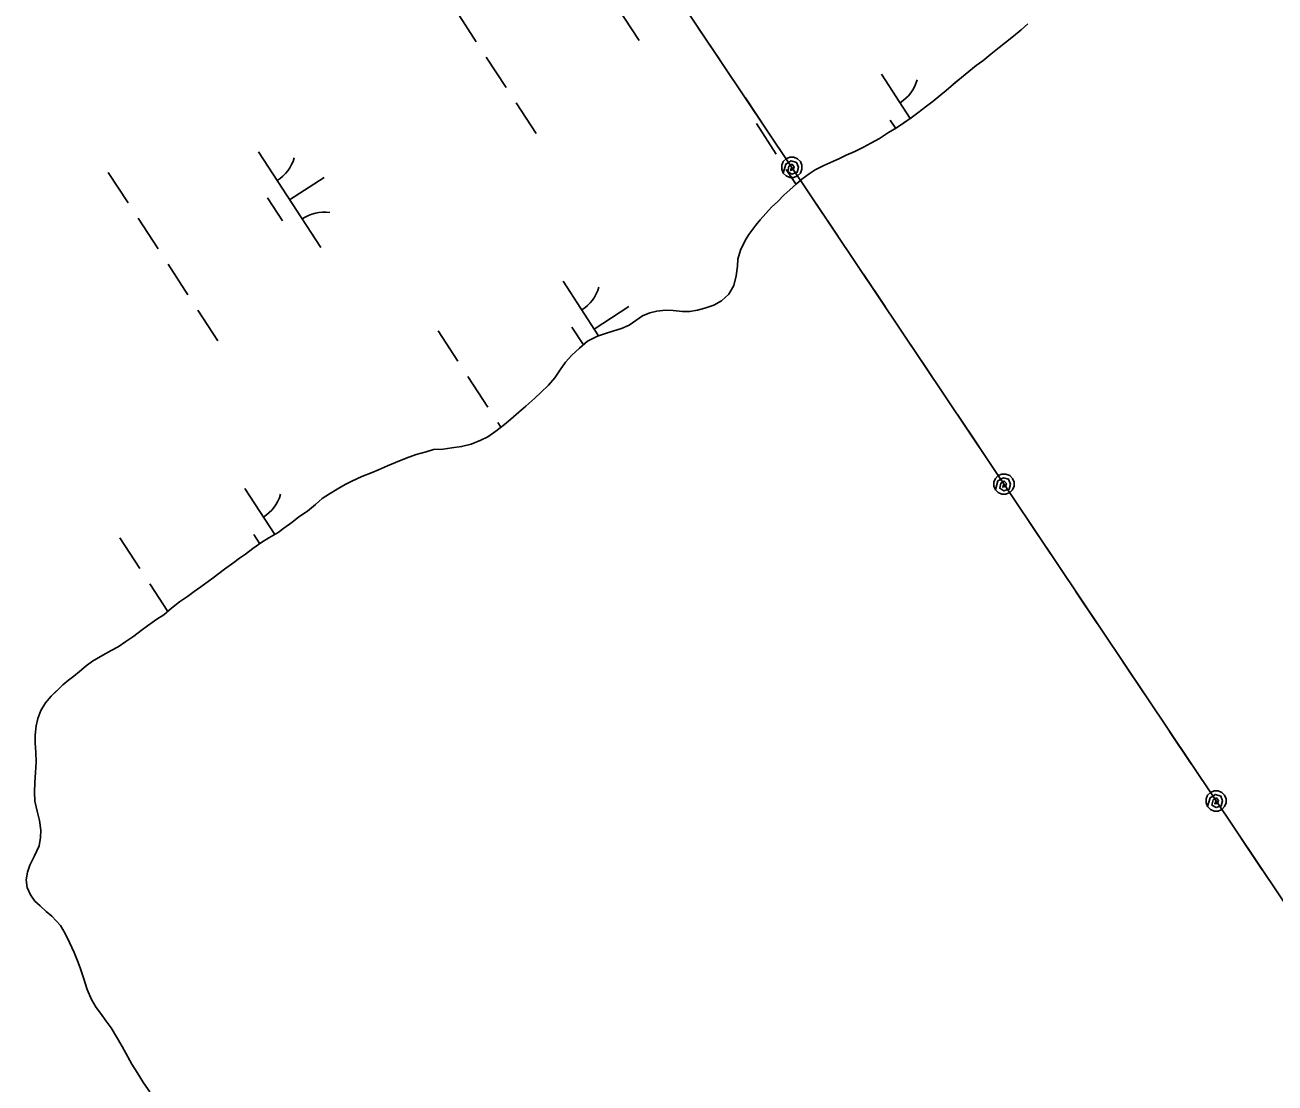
# Model space of a CAD drawing. Extents: x 3953924 to 3974542, y 193747 to 216192.
# Drawn here: x 3964429 to 3964977, y 206433 to 206897 of the extents above; entities that cross this region are included whole.
import ezdxf

# ---------------------------------------------------------------- set-up
doc = ezdxf.new("R2010")
doc.units = 0
for name, color, linetype in [('V-GRID-MAJR', 7, 'Continuous'), ('V-TOPO-SHOR', 7, 'Continuous'), ('V-UTIL-LINE', 7, 'Continuous'), ('V-WETL-SWMP', 7, 'Continuous')]:
    doc.layers.add(name, color=color, linetype=linetype)

msp = doc.modelspace()

# ---------------------------------------------------------------- linework, layer by layer
at = {"layer": 'V-GRID-MAJR'}
msp.add_spline([(3959356.79, 206310.36), (3962493.71, 206368.64), (3967818.56, 206468.17), (3970066, 206510.41)], degree=3, dxfattribs=at)
at = {"layer": 'V-TOPO-SHOR'}
for points in [[(3964741.64, 206793.94), (3964742.68, 206797.92), (3964744.76, 206802.14), (3964746.44, 206804.83), (3964749.41, 206808.92), (3964751.35, 206811.22), (3964753.81, 206814.03), (3964756.39, 206816.71), (3964759.09, 206819.27), (3964761.8, 206822.08), (3964764.38, 206824.37), (3964767.35, 206826.93), (3964769.67, 206828.97), (3964772.76, 206831.39), (3964775.46, 206833.17), (3964779.19, 206835.08), (3964783.18, 206836.73), (3964786.14, 206838.12), (3964788.97, 206839.52), (3964792.83, 206841.17), (3964796.69, 206843.08), (3964799.78, 206844.73), (3964803.64, 206846.89), (3964807.63, 206849.44), (3964811.11, 206851.47), (3964813.68, 206853.26), (3964817.55, 206855.93), (3964820.38, 206858.1), (3964824.25, 206861.03), (3964827.08, 206863.2), (3964830.56, 206866.01), (3964832.88, 206867.92), (3964835.98, 206870.6), (3964839.58, 206873.53), (3964842.81, 206876.21), (3964846.03, 206878.76), (3964848.86, 206880.93), (3964852.47, 206883.73), (3964856.08, 206886.67), (3964858.78, 206888.96), (3964862.39, 206891.64), (3964865.74, 206894.45), (3964868.58, 206897)], [(3964434.02, 206569.1), (3964434.17, 206573.85), (3964434.06, 206577.95), (3964433.82, 206582.19), (3964433.84, 206585.53), (3964434.25, 206589.63), (3964434.91, 206592.84), (3964436.33, 206596.3), (3964438.28, 206599.62), (3964440.86, 206602.56), (3964443.44, 206605.12), (3964445.89, 206607.54), (3964448.34, 206609.58), (3964450.79, 206611.37), (3964453.23, 206613.41), (3964456.2, 206615.83), (3964458.9, 206617.87), (3964462.38, 206619.91), (3964467.14, 206622.58), (3964470.1, 206624.23), (3964473.45, 206626.53), (3964477.06, 206628.82), (3964480.28, 206631.37), (3964482.98, 206633.41), (3964487.1, 206636.34), (3964490.2, 206638.25), (3964493.54, 206641.05), (3964497.02, 206643.86), (3964500.5, 206646.28), (3964503.47, 206648.45), (3964506.43, 206650.49), (3964511.71, 206654.44), (3964516.73, 206658.14), (3964520.85, 206661.07), (3964523.31, 206662.98), (3964525.88, 206664.76), (3964529.1, 206667.19), (3964533.09, 206669.99), (3964536.18, 206671.9), (3964540.3, 206674.32), (3964542.75, 206676.1), (3964546.23, 206678.65), (3964549.32, 206681.07), (3964553.06, 206683.62), (3964556.54, 206686.55), (3964559.5, 206689.11), (3964562.72, 206691.27), (3964566.07, 206693.18), (3964569.54, 206695.22), (3964572.5, 206696.74), (3964576.88, 206698.77), (3964581.38, 206700.55), (3964584.21, 206701.69), (3964588.07, 206703.46), (3964591.67, 206704.86), (3964596.3, 206706.76), (3964600.67, 206708.41), (3964605.04, 206709.54), (3964608.25, 206710.55), (3964612.49, 206710.79), (3964616.34, 206711.28), (3964620.58, 206711.9), (3964624.82, 206712.9), (3964629.06, 206714.68), (3964632.02, 206716.21), (3964635.63, 206718.63), (3964639.37, 206721.56), (3964642.2, 206723.86), (3964645.68, 206726.92), (3964648.65, 206729.6), (3964652.64, 206733.04), (3964655.22, 206735.6), (3964658.71, 206738.79), (3964661.42, 206741.98), (3964663.74, 206745.57), (3964666.07, 206748.89), (3964668.91, 206751.96), (3964672.26, 206755.02), (3964675.75, 206758.08), (3964680.12, 206760.24), (3964684.1, 206761.51), (3964687.32, 206762.64), (3964690.66, 206763.65), (3964694, 206765.05), (3964696.84, 206767.09), (3964699.8, 206769.13), (3964703.02, 206770.52), (3964706.1, 206771.28), (3964709.95, 206771.64), (3964713.29, 206771.5), (3964717.39, 206771.09), (3964720.6, 206771.07), (3964723.94, 206771.7), (3964727.16, 206772.58), (3964731.01, 206773.84), (3964734.49, 206775.75), (3964737.71, 206778.69), (3964739.78, 206782.4), (3964740.83, 206786.76), (3964741.37, 206790.86), (3964741.64, 206793.94)], [(3964484, 206429.21), (3964481.2, 206433.2), (3964478.53, 206437.71), (3964476.11, 206441.44), (3964474.46, 206444.66), (3964471.91, 206449.16), (3964469.87, 206452.64), (3964467.08, 206457.27), (3964464.91, 206460.23), (3964462.36, 206463.71), (3964460.57, 206466.16), (3964458.41, 206469.64), (3964456.64, 206474.14), (3964454.99, 206479.15), (3964453.48, 206483.52), (3964452.33, 206486.61), (3964450.94, 206490.34), (3964448.91, 206494.71), (3964447.01, 206498.57), (3964444.84, 206502.18), (3964441.14, 206506.17), (3964438.58, 206508.24), (3964436.03, 206510.69), (3964433.73, 206512.76), (3964431.69, 206515.59), (3964430.29, 206518.81), (3964429.93, 206522.15), (3964430.46, 206525.48), (3964431.5, 206528.56), (3964433.45, 206532.65), (3964435.52, 206537.01), (3964436.18, 206540.73), (3964436.33, 206543.93), (3964435.71, 206548.04), (3964434.7, 206552.15), (3964433.69, 206556.52), (3964433.46, 206560.5), (3964433.61, 206564.74), (3964434.02, 206569.1)]]:
    msp.add_lwpolyline(points, dxfattribs=at)
at = {"layer": 'V-UTIL-LINE'}
for points in [[(3969933.5, 199153.6), (3965324.75, 205998.56), (3961472.65, 211751.95)], [(3964733.74, 206881.26), (3964724.28, 206895.39)], [(3964754.33, 206850.52), (3964744.87, 206864.64)], [(3964765.24, 206834.22), (3964764.72, 206832.88), (3964765.85, 206833.16), (3964766.32, 206834.44), (3964765.37, 206835.56), (3964763.92, 206834.69), (3964763.41, 206832.4), (3964765.22, 206831.28), (3964767.53, 206832.05), (3964768.09, 206834.27), (3964767.28, 206836.35), (3964764.97, 206837.04), (3964762.59, 206835.65), (3964761.5, 206831.72), (3964762.75, 206830.48), (3964764.37, 206829.81), (3964766.12, 206829.81), (3964767.75, 206830.48), (3964768.99, 206831.73), (3964769.66, 206833.35), (3964769.66, 206835.1), (3964768.98, 206836.73), (3964767.74, 206837.97), (3964766.12, 206838.64), (3964764.36, 206838.63), (3964762.74, 206837.96), (3964761.5, 206836.72), (3964760.83, 206835.1), (3964760.83, 206833.34), (3964761.5, 206831.72)], [(3964785.48, 206803.98), (3964776.03, 206818.11)], [(3964806.07, 206773.24), (3964796.61, 206787.37)], [(3964826.65, 206742.49), (3964817.2, 206756.62)], [(3964847.24, 206711.75), (3964837.78, 206725.88)], [(3964858.15, 206695.45), (3964857.63, 206694.12), (3964858.76, 206694.39), (3964859.23, 206695.68), (3964858.28, 206696.79), (3964856.83, 206695.92), (3964856.32, 206693.63), (3964858.14, 206692.51), (3964860.44, 206693.28), (3964861, 206695.5), (3964860.19, 206697.58), (3964857.88, 206698.27), (3964855.5, 206696.88), (3964854.41, 206692.95), (3964855.66, 206691.71), (3964857.28, 206691.04), (3964859.04, 206691.04), (3964860.66, 206691.71), (3964861.9, 206692.96), (3964862.57, 206694.58), (3964862.57, 206696.34), (3964861.89, 206697.96), (3964860.65, 206699.2), (3964859.03, 206699.87), (3964857.27, 206699.87), (3964855.65, 206699.19), (3964854.41, 206697.95), (3964853.74, 206696.33), (3964853.74, 206694.57), (3964854.41, 206692.95)], [(3964878.39, 206665.22), (3964868.94, 206679.34)], [(3964898.98, 206634.47), (3964889.52, 206648.6)], [(3964919.56, 206603.73), (3964910.11, 206617.85)], [(3964940.15, 206572.98), (3964930.69, 206587.11)], [(3964951.06, 206556.69), (3964950.54, 206555.35), (3964951.67, 206555.62), (3964952.14, 206556.91), (3964951.19, 206558.03), (3964949.74, 206557.15), (3964949.23, 206554.86), (3964951.05, 206553.74), (3964953.35, 206554.51), (3964953.91, 206556.73), (3964953.1, 206558.82), (3964950.79, 206559.51), (3964948.41, 206558.11), (3964947.32, 206554.18), (3964948.57, 206552.94), (3964950.19, 206552.27), (3964951.95, 206552.27), (3964953.57, 206552.95), (3964954.81, 206554.19), (3964955.48, 206555.81), (3964955.48, 206557.57), (3964954.8, 206559.19), (3964953.56, 206560.43), (3964951.94, 206561.1), (3964950.18, 206561.1), (3964948.56, 206560.42), (3964947.32, 206559.18), (3964946.65, 206557.56), (3964946.65, 206555.8), (3964947.32, 206554.18)], [(3964971.31, 206526.45), (3964961.85, 206540.57)]]:
    msp.add_lwpolyline(points, dxfattribs=at)
at = {"layer": 'V-WETL-SWMP'}
for p, q in [((3964671.02, 206931.69), (3964698.3, 206889.79)), ((3964618.3, 206902.64), (3964627.03, 206889.23)), ((3964865.74, 206894.45), (3964868.58, 206897)), ((3964858.78, 206888.96), (3964862.39, 206891.64)), ((3964862.39, 206891.64), (3964865.74, 206894.45)), ((3964852.47, 206883.74), (3964856.08, 206886.67)), ((3964856.08, 206886.67), (3964858.78, 206888.96)), ((3964631.39, 206882.53), (3964640.12, 206869.12)), ((3964846.03, 206878.76), (3964848.86, 206880.93)), ((3964848.86, 206880.93), (3964852.47, 206883.74)), ((3964804.45, 206875.07), (3964817.1, 206855.63)), ((3964839.58, 206873.53), (3964842.81, 206876.21)), ((3964842.81, 206876.21), (3964846.03, 206878.76)), ((3964832.88, 206867.92), (3964835.97, 206870.6)), ((3964835.97, 206870.6), (3964839.58, 206873.53)), ((3964827.08, 206863.2), (3964830.56, 206866.01)), ((3964830.56, 206866.01), (3964832.88, 206867.92)), ((3964644.48, 206862.42), (3964653.21, 206849.01)), ((3964817.55, 206855.93), (3964820.38, 206858.1)), ((3964820.38, 206858.1), (3964824.25, 206861.03)), ((3964824.25, 206861.03), (3964827.08, 206863.2)), ((3964749.69, 206853.4), (3964758.42, 206839.99)), ((3964808.35, 206854.94), (3964810.74, 206851.26)), ((3964811.11, 206851.47), (3964817.55, 206855.93)), ((3964799.78, 206844.73), (3964803.64, 206846.89)), ((3964803.64, 206846.89), (3964807.63, 206849.44)), ((3964807.63, 206849.44), (3964811.11, 206851.47)), ((3964792.83, 206841.17), (3964796.69, 206843.08)), ((3964796.69, 206843.08), (3964799.78, 206844.73)), ((3964531.62, 206840.94), (3964558.9, 206799.04)), ((3964779.2, 206835.08), (3964783.18, 206836.73)), ((3964783.18, 206836.73), (3964786.14, 206838.12)), ((3964786.14, 206838.12), (3964788.97, 206839.52)), ((3964788.97, 206839.52), (3964792.83, 206841.17)), ((3964465.8, 206832.01), (3964474.53, 206818.6)), ((3964762.78, 206833.28), (3964767.07, 206826.69)), ((3964769.67, 206828.97), (3964772.76, 206831.39)), ((3964772.76, 206831.39), (3964775.46, 206833.17)), ((3964775.46, 206833.17), (3964779.2, 206835.08)), ((3964545.26, 206819.99), (3964560.34, 206829.81)), ((3964764.38, 206824.37), (3964767.35, 206826.92)), ((3964767.35, 206826.92), (3964769.67, 206828.97)), ((3964535.52, 206820.81), (3964542.07, 206810.75)), ((3964759.09, 206819.27), (3964761.8, 206822.08)), ((3964761.8, 206822.08), (3964764.38, 206824.37)), ((3964751.35, 206811.22), (3964753.8, 206814.03)), ((3964753.8, 206814.03), (3964756.39, 206816.71)), ((3964756.39, 206816.71), (3964759.09, 206819.27)), ((3964478.89, 206811.9), (3964487.62, 206798.49)), ((3964746.44, 206804.83), (3964749.42, 206808.92)), ((3964749.42, 206808.92), (3964751.35, 206811.22)), ((3964744.76, 206802.14), (3964746.44, 206804.83)), ((3964741.64, 206793.94), (3964742.69, 206797.92)), ((3964742.69, 206797.92), (3964744.76, 206802.14)), ((3964741.37, 206790.86), (3964741.64, 206793.94)), ((3964491.99, 206791.78), (3964500.72, 206778.38)), ((3964739.78, 206782.4), (3964740.83, 206786.76)), ((3964740.83, 206786.76), (3964741.37, 206790.86)), ((3964665.04, 206784.33), (3964680.62, 206760.4)), ((3964737.71, 206778.69), (3964739.78, 206782.4)), ((3964731.01, 206773.84), (3964734.49, 206775.75)), ((3964734.49, 206775.75), (3964737.71, 206778.69)), ((3964505.08, 206771.67), (3964513.81, 206758.26)), ((3964678.68, 206763.38), (3964693.77, 206773.2)), ((3964699.8, 206769.13), (3964703.02, 206770.52)), ((3964703.02, 206770.52), (3964706.1, 206771.28)), ((3964706.1, 206771.28), (3964709.95, 206771.64)), ((3964709.95, 206771.64), (3964713.29, 206771.5)), ((3964713.29, 206771.5), (3964717.39, 206771.09)), ((3964717.39, 206771.09), (3964720.6, 206771.07)), ((3964720.6, 206771.07), (3964723.94, 206771.7)), ((3964723.94, 206771.7), (3964727.16, 206772.58)), ((3964727.16, 206772.58), (3964731.01, 206773.84)), ((3964690.66, 206763.65), (3964694, 206765.05)), ((3964694, 206765.05), (3964696.84, 206767.09)), ((3964696.84, 206767.09), (3964699.8, 206769.13)), ((3964610.29, 206762.65), (3964619.01, 206749.24)), ((3964668.94, 206764.2), (3964673.95, 206756.5)), ((3964675.75, 206758.08), (3964680.12, 206760.24)), ((3964680.12, 206760.24), (3964684.1, 206761.51)), ((3964684.1, 206761.51), (3964687.32, 206762.64)), ((3964687.32, 206762.64), (3964690.66, 206763.65)), ((3964668.91, 206751.96), (3964672.26, 206755.02)), ((3964672.26, 206755.02), (3964675.75, 206758.08)), ((3964663.75, 206745.57), (3964666.07, 206748.89)), ((3964666.07, 206748.89), (3964668.91, 206751.96)), ((3964661.42, 206741.98), (3964663.75, 206745.57)), ((3964623.38, 206742.54), (3964632.11, 206729.13)), ((3964655.22, 206735.6), (3964658.71, 206738.79)), ((3964658.71, 206738.79), (3964661.42, 206741.98)), ((3964648.65, 206729.6), (3964652.64, 206733.04)), ((3964652.64, 206733.04), (3964655.22, 206735.6)), ((3964642.2, 206723.86), (3964645.68, 206726.92)), ((3964645.68, 206726.92), (3964648.65, 206729.6)), ((3964635.63, 206718.63), (3964639.37, 206721.56)), ((3964636.47, 206722.42), (3964637.82, 206720.35)), ((3964639.37, 206721.56), (3964642.2, 206723.86)), ((3964629.06, 206714.68), (3964632.02, 206716.21)), ((3964632.02, 206716.21), (3964635.63, 206718.63)), ((3964605.04, 206709.54), (3964608.25, 206710.55)), ((3964608.25, 206710.55), (3964612.49, 206710.79)), ((3964612.49, 206710.79), (3964616.34, 206711.28)), ((3964616.34, 206711.28), (3964620.58, 206711.9)), ((3964620.58, 206711.9), (3964624.82, 206712.9)), ((3964624.82, 206712.9), (3964629.06, 206714.68)), ((3964588.07, 206703.47), (3964591.67, 206704.86)), ((3964591.67, 206704.86), (3964596.3, 206706.76)), ((3964596.3, 206706.76), (3964600.67, 206708.41)), ((3964600.67, 206708.41), (3964605.04, 206709.54)), ((3964576.88, 206698.77), (3964581.38, 206700.55)), ((3964581.38, 206700.55), (3964584.21, 206701.69)), ((3964584.21, 206701.69), (3964588.07, 206703.47)), ((3964525.64, 206693.58), (3964538.77, 206673.41)), ((3964566.07, 206693.18), (3964569.54, 206695.22)), ((3964569.54, 206695.22), (3964572.5, 206696.74)), ((3964572.5, 206696.74), (3964576.88, 206698.77)), ((3964556.54, 206686.55), (3964559.5, 206689.11)), ((3964559.5, 206689.11), (3964562.72, 206691.27)), ((3964562.72, 206691.27), (3964566.07, 206693.18)), ((3964549.32, 206681.07), (3964553.06, 206683.62)), ((3964553.06, 206683.62), (3964556.54, 206686.55)), ((3964542.75, 206676.1), (3964546.23, 206678.65)), ((3964546.23, 206678.65), (3964549.32, 206681.07)), ((3964470.88, 206671.91), (3964479.61, 206658.5)), ((3964529.54, 206673.45), (3964532.2, 206669.36)), ((3964533.09, 206669.99), (3964536.18, 206671.9)), ((3964536.18, 206671.9), (3964540.3, 206674.32)), ((3964540.3, 206674.32), (3964542.75, 206676.1)), ((3964525.88, 206664.76), (3964529.1, 206667.19)), ((3964529.1, 206667.19), (3964533.09, 206669.99)), ((3964516.73, 206658.14), (3964520.86, 206661.07)), ((3964520.86, 206661.07), (3964523.3, 206662.98)), ((3964523.3, 206662.98), (3964525.88, 206664.76)), ((3964511.71, 206654.44), (3964516.73, 206658.14)), ((3964483.97, 206651.79), (3964491.87, 206639.66)), ((3964503.46, 206648.45), (3964506.43, 206650.49)), ((3964506.43, 206650.49), (3964511.71, 206654.44)), ((3964497.02, 206643.86), (3964500.5, 206646.28)), ((3964500.5, 206646.28), (3964503.46, 206648.45)), ((3964490.19, 206638.25), (3964493.55, 206641.05)), ((3964493.55, 206641.05), (3964497.02, 206643.86)), ((3964480.28, 206631.37), (3964482.98, 206633.41)), ((3964482.98, 206633.41), (3964487.1, 206636.34)), ((3964487.1, 206636.34), (3964490.19, 206638.25)), ((3964473.45, 206626.53), (3964477.06, 206628.82)), ((3964477.06, 206628.82), (3964480.28, 206631.37)), ((3964462.38, 206619.91), (3964467.14, 206622.58)), ((3964467.14, 206622.58), (3964470.1, 206624.23)), ((3964470.1, 206624.23), (3964473.45, 206626.53)), ((3964456.2, 206615.83), (3964458.9, 206617.87)), ((3964458.9, 206617.87), (3964462.38, 206619.91)), ((3964450.79, 206611.37), (3964453.23, 206613.41)), ((3964453.23, 206613.41), (3964456.2, 206615.83)), ((3964440.86, 206602.56), (3964445.89, 206607.54)), ((3964445.89, 206607.54), (3964448.34, 206609.58)), ((3964448.34, 206609.58), (3964450.79, 206611.37)), ((3964438.28, 206599.62), (3964440.86, 206602.56)), ((3964434.91, 206592.84), (3964436.33, 206596.3)), ((3964436.33, 206596.3), (3964438.28, 206599.62)), ((3964433.84, 206585.53), (3964434.25, 206589.63)), ((3964434.25, 206589.63), (3964434.91, 206592.84)), ((3964433.82, 206582.19), (3964433.84, 206585.53)), ((3964434.06, 206577.95), (3964433.82, 206582.19)), ((3964434.02, 206569.1), (3964434.17, 206573.85)), ((3964434.17, 206573.85), (3964434.06, 206577.95)), ((3964433.61, 206564.74), (3964434.02, 206569.1)), ((3964433.46, 206560.5), (3964433.61, 206564.74)), ((3964433.69, 206556.52), (3964433.46, 206560.5)), ((3964434.7, 206552.15), (3964433.69, 206556.52)), ((3964435.71, 206548.04), (3964434.7, 206552.15)), ((3964436.33, 206543.93), (3964435.71, 206548.04)), ((3964435.52, 206537.01), (3964436.18, 206540.72)), ((3964436.18, 206540.72), (3964436.33, 206543.93)), ((3964433.45, 206532.65), (3964435.52, 206537.01)), ((3964431.5, 206528.55), (3964433.45, 206532.65)), ((3964429.93, 206522.15), (3964430.46, 206525.48)), ((3964430.46, 206525.48), (3964431.5, 206528.55)), ((3964430.29, 206518.81), (3964429.93, 206522.15)), ((3964431.69, 206515.59), (3964430.29, 206518.81)), ((3964433.73, 206512.76), (3964431.69, 206515.59)), ((3964436.03, 206510.69), (3964433.73, 206512.76)), ((3964438.58, 206508.24), (3964436.03, 206510.69)), ((3964441.14, 206506.17), (3964438.58, 206508.24)), ((3964444.84, 206502.18), (3964441.14, 206506.17)), ((3964447.01, 206498.57), (3964444.84, 206502.18)), ((3964448.91, 206494.71), (3964447.01, 206498.57)), ((3964450.94, 206490.34), (3964448.91, 206494.71)), ((3964452.34, 206486.61), (3964450.94, 206490.34)), ((3964453.48, 206483.52), (3964452.34, 206486.61)), ((3964454.99, 206479.15), (3964453.48, 206483.52)), ((3964456.64, 206474.14), (3964454.99, 206479.15)), ((3964458.41, 206469.64), (3964456.64, 206474.14)), ((3964460.58, 206466.16), (3964458.41, 206469.64)), ((3964462.36, 206463.71), (3964460.58, 206466.16)), ((3964464.91, 206460.24), (3964462.36, 206463.71)), ((3964467.08, 206457.27), (3964464.91, 206460.24)), ((3964469.88, 206452.64), (3964467.08, 206457.27)), ((3964471.91, 206449.16), (3964469.88, 206452.64)), ((3964474.46, 206444.66), (3964471.91, 206449.16)), ((3964476.11, 206441.44), (3964474.46, 206444.66)), ((3964478.53, 206437.71), (3964476.11, 206441.44)), ((3964481.2, 206433.2), (3964478.53, 206437.71)), ((3964484, 206429.21), (3964481.2, 206433.2))]:
    msp.add_line(p, q, dxfattribs=at)
for centre, start, end in [((3964803.21, 206877.4), 302.2901, 343.8338), ((3964530.39, 206843.27), 302.2901, 343.8338), ((3964560.53, 206796.97), 82.2901, 123.8337), ((3964663.81, 206786.66), 302.2901, 343.8338), ((3964524.41, 206695.91), 302.2901, 343.8338)]:
    msp.add_arc(centre, 17.62, start, end, dxfattribs=at)

doc.saveas('drawing.dxf')
